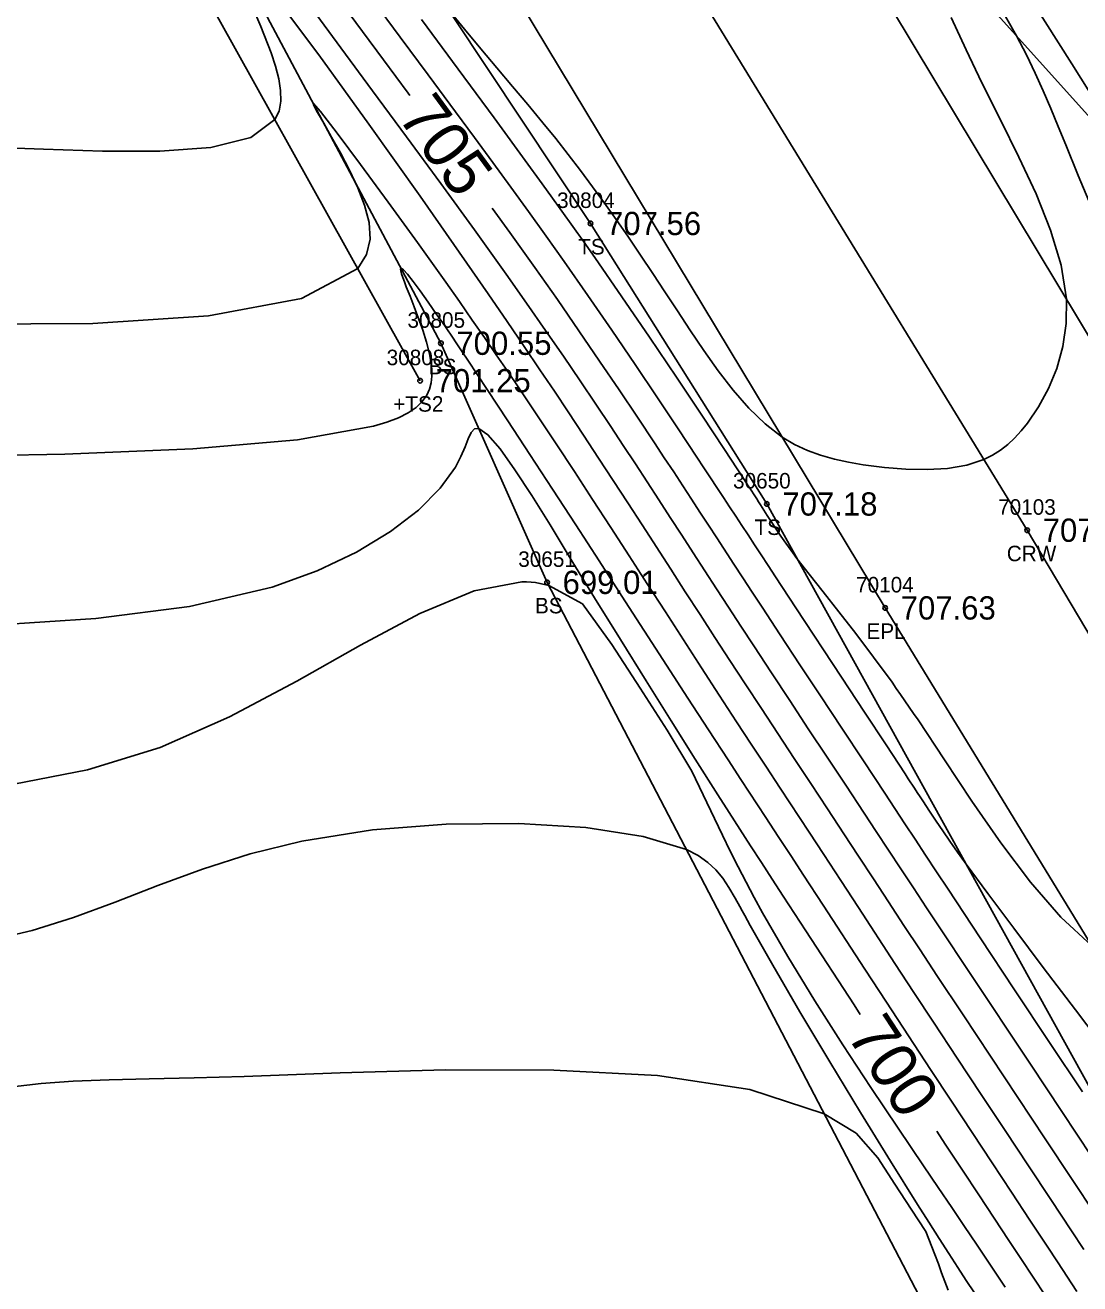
# Model space of a CAD drawing. Extents: x 1376587 to 1378239, y 1000335 to 1003031.
# Drawn here: x 1377213.6 to 1377281.6, y 1001756.6 to 1001837.8 of the extents above; entities that cross this region are included whole.
import ezdxf

# ---------------------------------------------------------------- set-up
doc = ezdxf.new("R2010")
doc.units = 0
for name, color, linetype in [('RD_DTM_BkLn1', 7, 'Continuous'), ('RD_DTM_BkLn2', 7, 'Continuous'), ('RD_DTM_BkLn_txCode', 7, 'Continuous'), ('RD_DTM_Major1', 7, 'Continuous'), ('RD_DTM_Major1_Lbl', 7, 'Continuous'), ('RD_DTM_Minor1', 7, 'Continuous'), ('RD_EX_Road', 7, 'Continuous'), ('RD_EX_Road_txCode', 7, 'Continuous'), ('RD_EX_TX_Misc_ELEV', 7, 'Continuous'), ('RD_EX_TX_Road_ELEV', 7, 'Continuous'), ('RD_HC_Survey_ELEV', 7, 'Continuous'), ('RD_HC_Survey_txCode', 7, 'Continuous'), ('RD_SMD_Locator', 7, 'Continuous')]:
    doc.layers.add(name, color=color, linetype=linetype)

msp = doc.modelspace()

# ---------------------------------------------------------------- linework, layer by layer
at = {"layer": 'RD_DTM_BkLn1'}
msp.add_lwpolyline([(1377340.411, 1001702.156), (1377308.865, 1001753.727), (1377278.246, 1001805.238), (1377245.962, 1001858.008), (1377214.824, 1001910.42), (1377182.966, 1001962.109), (1377151.242, 1002015.115), (1377120.387, 1002065.538), (1377089.615, 1002116.564), (1377055.769, 1002172.475), (1377024.269, 1002225.826), (1377004.131, 1002257.876), (1377003.447, 1002259.314)], dxfattribs=at)
at = {"layer": 'RD_DTM_BkLn2'}
for points in [[(1377261.456, 1001806.931), (1377250.084, 1001825.033), (1377232.377, 1001851.715), (1377210.958, 1001892.822), (1377206.478, 1001896.027), (1377198.563, 1001891.698), (1377197.031, 1001890.737)], [(1377239.093, 1001814.888), (1377221.371, 1001846.784), (1377196.485, 1001883.982), (1377194.222, 1001888.414), (1377194.592, 1001889.609)], [(1377247.282, 1001801.873), (1377240.433, 1001817.303), (1377224.263, 1001847.725), (1377198.065, 1001885.371), (1377196.076, 1001888.15)], [(1377265.466, 1001850.587), (1377292.443, 1001820.599), (1377313.947, 1001783.2), (1377339.818, 1001751.965), (1377350.273, 1001718.813), (1377353.048, 1001710.664), (1377351.143, 1001709.008)], [(1377331.185, 1001688.178), (1377328.363, 1001687.912), (1377326.336, 1001695.068), (1377322.001, 1001703.779), (1377308.607, 1001727.47), (1377286.368, 1001761.867), (1377261.456, 1001806.931)], [(1377312.741, 1001659.466), (1377315.235, 1001676.605), (1377293.045, 1001715.113), (1377272.066, 1001754.308), (1377247.282, 1001801.873)]]:
    msp.add_lwpolyline(points, dxfattribs=at)
at = {"layer": 'RD_DTM_Major1'}
for points in [[(1377238.425, 1001833.291), (1377238.316, 1001833.438), (1377236.731, 1001835.583), (1377235.38, 1001837.414), (1377234.087, 1001839.168)], [(1377281.811, 1001768.988), (1377279.678, 1001772.189), (1377277.433, 1001775.574), (1377275.21, 1001778.937), (1377273.142, 1001782.073), (1377272.401, 1001783.198), (1377271.696, 1001784.269), (1377271.018, 1001785.299), (1377270.36, 1001786.3), (1377269.711, 1001787.284), (1377269.065, 1001788.264), (1377267.679, 1001790.365), (1377266.288, 1001792.47), (1377264.916, 1001794.546), (1377263.586, 1001796.559), (1377262.321, 1001798.478), (1377261.144, 1001800.267), (1377260.51, 1001801.236), (1377259.907, 1001802.158), (1377259.329, 1001803.044), (1377258.224, 1001804.741), (1377257.685, 1001805.57), (1377257.142, 1001806.406), (1377256.592, 1001807.249), (1377256.03, 1001808.109), (1377255.448, 1001808.996), (1377254.841, 1001809.919), (1377254.202, 1001810.888), (1377253.111, 1001812.531), (1377251.931, 1001814.293), (1377250.67, 1001816.158), (1377249.339, 1001818.107), (1377247.945, 1001820.122), (1377246.497, 1001822.185), (1377244.89, 1001824.442), (1377243.743, 1001826.031)], [(1377267.482, 1001773.996), (1377267.083, 1001774.607), (1377263.969, 1001779.39), (1377262.518, 1001781.623), (1377261.8, 1001782.728), (1377261.102, 1001783.804), (1377260.412, 1001784.869), (1377259.722, 1001785.939), (1377259.019, 1001787.033), (1377258.294, 1001788.168), (1377256.833, 1001790.47), (1377255.28, 1001792.938), (1377253.664, 1001795.526), (1377252.011, 1001798.188), (1377250.351, 1001800.879), (1377248.712, 1001803.552), (1377247.472, 1001805.58), (1377246.294, 1001807.474), (1377245.212, 1001809.14), (1377244.259, 1001810.481), (1377243.468, 1001811.403), (1377242.871, 1001811.811), (1377242.607, 1001811.774), (1377242.395, 1001811.538), (1377242.201, 1001811.14), (1377241.99, 1001810.612), (1377241.728, 1001809.991), (1377241.38, 1001809.312), (1377240.397, 1001807.945), (1377238.994, 1001806.541), (1377237.189, 1001805.15), (1377235.001, 1001803.824), (1377232.447, 1001802.614), (1377229.546, 1001801.57), (1377224.22, 1001800.319), (1377218.188, 1001799.534), (1377211.591, 1001799.122)], [(1377279.556, 1001755.648), (1377278.509, 1001757.228), (1377277.962, 1001758.056), (1377277.069, 1001759.405), (1377276.121, 1001760.838), (1377275.119, 1001762.354), (1377274.065, 1001763.95), (1377272.961, 1001765.626), (1377272.409, 1001766.464)]]:
    msp.add_lwpolyline(points, dxfattribs=at)
at = {"layer": 'RD_DTM_Minor1'}
for points in [[(1377282.665, 1001761.04), (1377281.101, 1001763.414), (1377279.412, 1001765.965), (1377277.65, 1001768.623), (1377274.107, 1001773.966), (1377272.428, 1001776.506), (1377271.338, 1001778.16), (1377270.298, 1001779.741), (1377269.298, 1001781.266), (1377268.325, 1001782.749), (1377267.37, 1001784.207), (1377266.42, 1001785.654), (1377265.358, 1001787.268), (1377264.293, 1001788.885), (1377263.227, 1001790.503), (1377262.164, 1001792.119), (1377261.106, 1001793.729), (1377260.057, 1001795.331), (1377259.077, 1001796.833), (1377258.107, 1001798.325), (1377257.147, 1001799.805), (1377256.198, 1001801.27), (1377255.26, 1001802.721), (1377253.405, 1001805.588), (1377252.48, 1001807.013), (1377251.549, 1001808.443), (1377250.604, 1001809.889), (1377249.636, 1001811.363), (1377248.636, 1001812.874), (1377247.752, 1001814.201), (1377246.817, 1001815.595), (1377245.808, 1001817.088), (1377244.702, 1001818.709), (1377243.478, 1001820.491), (1377242.111, 1001822.464), (1377239.087, 1001826.787), (1377235.79, 1001831.439), (1377232.553, 1001835.924), (1377229.71, 1001839.749)], [(1377228.095, 1001839.435), (1377228.825, 1001837.737), (1377229.481, 1001836.038), (1377229.763, 1001835.182), (1377229.974, 1001834.372), (1377230.096, 1001833.615), (1377230.109, 1001832.919), (1377229.994, 1001832.29), (1377229.733, 1001831.734), (1377228.168, 1001830.584), (1377225.592, 1001829.946), (1377222.304, 1001829.692), (1377218.606, 1001829.694), (1377214.796, 1001829.825), (1377211.175, 1001829.956)], [(1377283.554, 1001771.391), (1377281.357, 1001774.291), (1377279.279, 1001777.031), (1377277.375, 1001779.55), (1377275.699, 1001781.789), (1377274.305, 1001783.689), (1377273.748, 1001784.465), (1377273.252, 1001785.173), (1377272.797, 1001785.835), (1377272.368, 1001786.473), (1377271.945, 1001787.11), (1377271.512, 1001787.77), (1377271.337, 1001788.038), (1377271.156, 1001788.315), (1377270.969, 1001788.6), (1377270.577, 1001789.201), (1377270.37, 1001789.518), (1377269.144, 1001791.389), (1377267.755, 1001793.502), (1377266.277, 1001795.751), (1377263.334, 1001800.222), (1377262.015, 1001802.231), (1377261.537, 1001802.96), (1377261.086, 1001803.649), (1377260.656, 1001804.305), (1377260.244, 1001804.935), (1377259.843, 1001805.547), (1377259.451, 1001806.147), (1377259.057, 1001806.749), (1377258.661, 1001807.354), (1377257.402, 1001809.266), (1377256.942, 1001809.962), (1377255.734, 1001811.783), (1377254.394, 1001813.791), (1377252.954, 1001815.93), (1377251.448, 1001818.146), (1377249.911, 1001820.383), (1377248.375, 1001822.586), (1377247.224, 1001824.212), (1377246.083, 1001825.806), (1377244.939, 1001827.386), (1377243.781, 1001828.972), (1377242.597, 1001830.583), (1377241.375, 1001832.239), (1377239.609, 1001834.627), (1377237.806, 1001837.064), (1377236.024, 1001839.477)], [(1377276.308, 1001839.335), (1377277.552, 1001837.152), (1377278.192, 1001835.923), (1377278.761, 1001834.743), (1377279.28, 1001833.592), (1377279.768, 1001832.449), (1377280.244, 1001831.293), (1377280.728, 1001830.103), (1377281.536, 1001828.139), (1377282.39, 1001826.09)], [(1377278.539, 1001839.395), (1377281.118, 1001835.34), (1377283.437, 1001831.645)], [(1377282.418, 1001764.799), (1377280.475, 1001767.734), (1377278.456, 1001770.775), (1377274.473, 1001776.769), (1377272.652, 1001779.514), (1377271.756, 1001780.869), (1377270.907, 1001782.155), (1377270.093, 1001783.391), (1377269.299, 1001784.596), (1377268.513, 1001785.789), (1377267.724, 1001786.987), (1377266.543, 1001788.777), (1377265.34, 1001790.599), (1377264.131, 1001792.43), (1377262.93, 1001794.251), (1377261.753, 1001796.04), (1377260.615, 1001797.776), (1377259.789, 1001799.04), (1377258.99, 1001800.267), (1377258.213, 1001801.463), (1377256.706, 1001803.787), (1377255.968, 1001804.925), (1377255.228, 1001806.067), (1377254.486, 1001807.208), (1377253.738, 1001808.356), (1377252.977, 1001809.519), (1377252.197, 1001810.705), (1377251.393, 1001811.921), (1377250.425, 1001813.373), (1377249.408, 1001814.887), (1377248.331, 1001816.471), (1377247.185, 1001818.136), (1377245.96, 1001819.894), (1377244.647, 1001821.754), (1377242.597, 1001824.614), (1377240.423, 1001827.608), (1377238.209, 1001830.632), (1377236.033, 1001833.587), (1377233.979, 1001836.37), (1377232.126, 1001838.88)], [(1377282.421, 1001778.412), (1377280.417, 1001780.27), (1377278.452, 1001782.533), (1377276.538, 1001785.069), (1377274.686, 1001787.746), (1377272.906, 1001790.431), (1377271.209, 1001792.994), (1377270.924, 1001793.416), (1377270.642, 1001793.83), (1377270.362, 1001794.238), (1377270.083, 1001794.639), (1377269.806, 1001795.035), (1377269.529, 1001795.425), (1377268.345, 1001797.049), (1377267.194, 1001798.568), (1377266.1, 1001799.974), (1377265.087, 1001801.257), (1377264.178, 1001802.409), (1377263.397, 1001803.419), (1377263.015, 1001803.932), (1377262.672, 1001804.409), (1377262.358, 1001804.861), (1377262.061, 1001805.3), (1377261.773, 1001805.74), (1377261.481, 1001806.192), (1377261.375, 1001806.357), (1377261.267, 1001806.527), (1377261.155, 1001806.701), (1377261.041, 1001806.879), (1377260.923, 1001807.064), (1377260.8, 1001807.256), (1377260.672, 1001807.456), (1377260.399, 1001807.881), (1377260.254, 1001808.106), (1377260.102, 1001808.34), (1377259.945, 1001808.584), (1377258.725, 1001810.452), (1377257.265, 1001812.664), (1377255.631, 1001815.113), (1377253.892, 1001817.694), (1377252.114, 1001820.3), (1377250.364, 1001822.828), (1377249.652, 1001823.842), (1377248.949, 1001824.837), (1377248.244, 1001825.824), (1377247.531, 1001826.817), (1377246.8, 1001827.828), (1377246.042, 1001828.869), (1377243.862, 1001831.842), (1377241.538, 1001834.993), (1377239.176, 1001838.187)], [(1377273.35, 1001838.331), (1377274.312, 1001836.245), (1377275.331, 1001834.109), (1377276.52, 1001831.72), (1377277.71, 1001829.322), (1377278.815, 1001826.943), (1377279.752, 1001824.607), (1377280.434, 1001822.341), (1377280.777, 1001820.171), (1377280.77, 1001818.586), (1377280.55, 1001817.085), (1377280.153, 1001815.68), (1377279.614, 1001814.382), (1377278.97, 1001813.204), (1377278.257, 1001812.157), (1377277.853, 1001811.649), (1377277.432, 1001811.185), (1377276.988, 1001810.766), (1377276.515, 1001810.395), (1377276.006, 1001810.073), (1377275.454, 1001809.801), (1377274.344, 1001809.44), (1377273.11, 1001809.229), (1377271.79, 1001809.147), (1377270.42, 1001809.173), (1377269.037, 1001809.287), (1377267.677, 1001809.468), (1377266.729, 1001809.632), (1377265.812, 1001809.833), (1377264.926, 1001810.082), (1377264.07, 1001810.392), (1377263.246, 1001810.775), (1377262.451, 1001811.243), (1377261.341, 1001812.095), (1377260.288, 1001813.118), (1377259.285, 1001814.275), (1377258.323, 1001815.53), (1377257.397, 1001816.844), (1377256.498, 1001818.18), (1377255.685, 1001819.406), (1377254.886, 1001820.618), (1377254.096, 1001821.814), (1377253.312, 1001822.991), (1377252.53, 1001824.147), (1377251.747, 1001825.281), (1377250.988, 1001826.352), (1377250.22, 1001827.405), (1377249.442, 1001828.445), (1377248.649, 1001829.477), (1377247.838, 1001830.506), (1377247.006, 1001831.535), (1377246.041, 1001832.701), (1377245.05, 1001833.881), (1377244.036, 1001835.082), (1377243.005, 1001836.308), (1377241.96, 1001837.567), (1377240.905, 1001838.864)], [(1377281.899, 1001758.823), (1377281.101, 1001760.036), (1377279.767, 1001762.058), (1377278.333, 1001764.226), (1377276.83, 1001766.496), (1377275.287, 1001768.825), (1377273.738, 1001771.168), (1377272.211, 1001773.483), (1377270.945, 1001775.41), (1377269.716, 1001777.286), (1377267.36, 1001780.891), (1377266.227, 1001782.624), (1377265.122, 1001784.313), (1377264.175, 1001785.757), (1377262.313, 1001788.593), (1377261.385, 1001790.005), (1377260.453, 1001791.429), (1377259.508, 1001792.875), (1377258.383, 1001794.603), (1377257.239, 1001796.367), (1377256.08, 1001798.157), (1377254.913, 1001799.963), (1377253.741, 1001801.777), (1377252.571, 1001803.588), (1377251.394, 1001805.407), (1377250.22, 1001807.217), (1377249.044, 1001809.021), (1377247.861, 1001810.821), (1377246.669, 1001812.621), (1377245.462, 1001814.422), (1377244.742, 1001815.485), (1377244.008, 1001816.562), (1377243.25, 1001817.664), (1377242.459, 1001818.803), (1377241.627, 1001819.992), (1377240.745, 1001821.241), (1377238.916, 1001823.807), (1377237.033, 1001826.417), (1377235.257, 1001828.846), (1377233.752, 1001830.868), (1377232.679, 1001832.258), (1377232.201, 1001832.791), (1377232.244, 1001832.64), (1377232.486, 1001832.191), (1377232.883, 1001831.496), (1377233.387, 1001830.609), (1377233.952, 1001829.583), (1377234.532, 1001828.472), (1377235.07, 1001827.343), (1377235.514, 1001826.209), (1377235.8, 1001825.094), (1377235.864, 1001824.025), (1377235.643, 1001823.027), (1377235.072, 1001822.124), (1377231.44, 1001820.202), (1377225.446, 1001819.072), (1377217.988, 1001818.569), (1377209.965, 1001818.526)], [(1377281.457, 1001756.121), (1377280.201, 1001758.028), (1377279.53, 1001759.046), (1377278.422, 1001760.724), (1377277.236, 1001762.517), (1377275.986, 1001764.406), (1377274.688, 1001766.37), (1377273.356, 1001768.39), (1377272.003, 1001770.447), (1377270.583, 1001772.614), (1377269.169, 1001774.778), (1377267.774, 1001776.917), (1377265.091, 1001781.034), (1377263.828, 1001782.968), (1377262.998, 1001784.238), (1377262.19, 1001785.472), (1377261.393, 1001786.69), (1377259.788, 1001789.143), (1377258.958, 1001790.415), (1377257.691, 1001792.363), (1377256.363, 1001794.41), (1377254.984, 1001796.539), (1377252.11, 1001800.98), (1377250.633, 1001803.26), (1377249.131, 1001805.576), (1377247.637, 1001807.877), (1377246.171, 1001810.126), (1377244.757, 1001812.289), (1377243.414, 1001814.329), (1377242.165, 1001816.213), (1377241.811, 1001816.744), (1377241.466, 1001817.258), (1377241.132, 1001817.755), (1377240.807, 1001818.235), (1377240.49, 1001818.699), (1377240.183, 1001819.148), (1377239.618, 1001819.96), (1377239.1, 1001820.686), (1377238.649, 1001821.296), (1377238.28, 1001821.761), (1377238.012, 1001822.051), (1377237.863, 1001822.139), (1377237.836, 1001822.089), (1377237.848, 1001821.97), (1377237.896, 1001821.79), (1377237.974, 1001821.554), (1377238.078, 1001821.271), (1377238.203, 1001820.947), (1377238.447, 1001820.333), (1377238.717, 1001819.647), (1377238.996, 1001818.91), (1377239.265, 1001818.145), (1377239.503, 1001817.374), (1377239.693, 1001816.62), (1377239.787, 1001816.119), (1377239.84, 1001815.638), (1377239.848, 1001815.178), (1377239.801, 1001814.742), (1377239.695, 1001814.33), (1377239.52, 1001813.944), (1377239.228, 1001813.535), (1377238.831, 1001813.16), (1377238.324, 1001812.816), (1377237.7, 1001812.501), (1377236.954, 1001812.212), (1377236.079, 1001811.947), (1377231.186, 1001811.074), (1377224.43, 1001810.492), (1377216.184, 1001810.143), (1377206.82, 1001809.968)], [(1377276.836, 1001756.402), (1377276.404, 1001757.044), (1377275.711, 1001758.075), (1377274.979, 1001759.16), (1377274.205, 1001760.307), (1377273.382, 1001761.525), (1377272.503, 1001762.824), (1377271.564, 1001764.212), (1377269.922, 1001766.643), (1377268.166, 1001769.27), (1377266.355, 1001772.033), (1377264.548, 1001774.873), (1377262.805, 1001777.731), (1377261.184, 1001780.546), (1377260.641, 1001781.539), (1377260.116, 1001782.527), (1377259.603, 1001783.521), (1377259.096, 1001784.529), (1377258.588, 1001785.562), (1377258.075, 1001786.627), (1377256.62, 1001789.691), (1377255.029, 1001792.329), (1377253.276, 1001795.041), (1377251.453, 1001797.859), (1377249.559, 1001800.483), (1377247.389, 1001801.668), (1377247.108, 1001801.746), (1377246.825, 1001801.807), (1377246.537, 1001801.854), (1377246.246, 1001801.885), (1377245.949, 1001801.902), (1377245.648, 1001801.906), (1377242.57, 1001801.331), (1377239.083, 1001799.871), (1377235.252, 1001797.828), (1377231.14, 1001795.504), (1377226.811, 1001793.199), (1377222.327, 1001791.217), (1377217.652, 1001789.769), (1377212.898, 1001788.861)], [(1377274.845, 1001756.029), (1377274.319, 1001756.825), (1377273.769, 1001757.664), (1377273.187, 1001758.56), (1377272.566, 1001759.526), (1377271.897, 1001760.577), (1377271.173, 1001761.725), (1377269.424, 1001764.532), (1377267.5, 1001767.666), (1377265.517, 1001770.94), (1377263.592, 1001774.167), (1377261.842, 1001777.162), (1377260.383, 1001779.738), (1377260.205, 1001780.061), (1377260.034, 1001780.373), (1377259.87, 1001780.673), (1377259.712, 1001780.961), (1377259.409, 1001781.505), (1377259.014, 1001782.178), (1377258.611, 1001782.781), (1377258.167, 1001783.321), (1377257.65, 1001783.804), (1377257.028, 1001784.237), (1377256.269, 1001784.626), (1377253.486, 1001785.475), (1377249.788, 1001786.044), (1377245.456, 1001786.316), (1377240.77, 1001786.274), (1377236.014, 1001785.9), (1377231.468, 1001785.178), (1377228.135, 1001784.351), (1377225.056, 1001783.368), (1377222.172, 1001782.304), (1377219.419, 1001781.237), (1377216.738, 1001780.246), (1377214.068, 1001779.406), (1377211.304, 1001778.766)], [(1377273.148, 1001756.205), (1377272.939, 1001756.749), (1377272.73, 1001757.311), (1377272.518, 1001757.894), (1377272.297, 1001758.505), (1377271.699, 1001759.989), (1377270.766, 1001761.428), (1377269.718, 1001763.045), (1377268.616, 1001764.746), (1377267.215, 1001766.331), (1377265.148, 1001767.584), (1377260.359, 1001769.156), (1377254.397, 1001770.041), (1377247.708, 1001770.404), (1377240.739, 1001770.408), (1377233.935, 1001770.217), (1377227.743, 1001769.994), (1377224.512, 1001769.904), (1377221.621, 1001769.837), (1377219.038, 1001769.768), (1377216.728, 1001769.675), (1377214.659, 1001769.532), (1377212.796, 1001769.317)]]:
    msp.add_lwpolyline(points, dxfattribs=at)
at = {"layer": 'RD_EX_Road'}
for points in [[(1377350.339, 1001708.261), (1377317.923, 1001758.892), (1377286.961, 1001809.893), (1377254.767, 1001863.401), (1377224.604, 1001914.857), (1377192.26, 1001967.361), (1377160.973, 1002019.841), (1377129.715, 1002070.663), (1377099.389, 1002121.709), (1377064.159, 1002179.082), (1377033.485, 1002231.09), (1377014.7, 1002262.97), (1377013.314, 1002264.907)], [(1377330.916, 1001696.377), (1377301.062, 1001747.923), (1377269.086, 1001800.224), (1377238.031, 1001851.797), (1377206.51, 1001905.086), (1377174.784, 1001956.207), (1377142.237, 1002010.206), (1377112.371, 1002059.861), (1377081.07, 1002112.138), (1377047.747, 1002166.267), (1377015.04, 1002220.702), (1376995.387, 1002252.515), (1376994.747, 1002253.913)]]:
    msp.add_lwpolyline(points, dxfattribs=at)
at = {"layer": 'RD_SMD_Locator'}
for centre in [(1377250.084, 1001825.033), (1377240.433, 1001817.303), (1377239.093, 1001814.888), (1377261.456, 1001806.931), (1377278.246, 1001805.238), (1377247.282, 1001801.873), (1377269.086, 1001800.224)]:
    msp.add_circle(centre, 0.15, dxfattribs=at)

# ---------------------------------------------------------------- texts
at = {"layer": 'RD_DTM_BkLn_txCode'}
for s, p in [('30804', (1377247.927, 1001826.033)), ('TS', (1377249.289, 1001823.033)), ('30805', (1377238.276, 1001818.303)), ('30808', (1377236.936, 1001815.888)), ('BS', (1377239.653, 1001815.303)), ('+TS2', (1377237.361, 1001812.888)), ('30650', (1377259.275, 1001807.931)), ('TS', (1377260.661, 1001804.931)), ('30651', (1377245.424, 1001802.873)), ('BS', (1377246.502, 1001799.873))]:
    msp.add_text(s, height=1, dxfattribs=at).set_placement(p)
at = {"layer": 'RD_DTM_Major1_Lbl'}
for s, rotation, p in [('705', 306.22127, (1377237.579, 1001831.926)), ('700', 303.1971, (1377266.553, 1001772.668))]:
    msp.add_text(s, height=3, rotation=rotation, dxfattribs=at).set_placement(p)
at = {"layer": 'RD_EX_Road_txCode'}
for s, p in [('70104', (1377267.212, 1001801.224)), ('EPL', (1377267.881, 1001798.224))]:
    msp.add_text(s, height=1, dxfattribs=at).set_placement(p)
at = {"layer": 'RD_EX_TX_Misc_ELEV'}
for s, p in [('707.56', (1377251.084, 1001824.283)), ('700.55', (1377241.433, 1001816.553)), ('701.25', (1377240.093, 1001814.138)), ('707.18', (1377262.456, 1001806.181)), ('699.01', (1377248.282, 1001801.123))]:
    msp.add_text(s, height=1.5, dxfattribs=at).set_placement(p)
at = {"layer": 'RD_EX_TX_Road_ELEV'}
msp.add_text('707.63', height=1.5, dxfattribs=at).set_placement((1377270.086, 1001799.474))
at = {"layer": 'RD_HC_Survey_ELEV'}
msp.add_text('707.84', height=1.5, dxfattribs=at).set_placement((1377279.246, 1001804.488))
at = {"layer": 'RD_HC_Survey_txCode'}
for s, p in [('70103', (1377276.372, 1001806.238)), ('CRW', (1377276.931, 1001803.238))]:
    msp.add_text(s, height=1, dxfattribs=at).set_placement(p)

doc.saveas('drawing.dxf')
